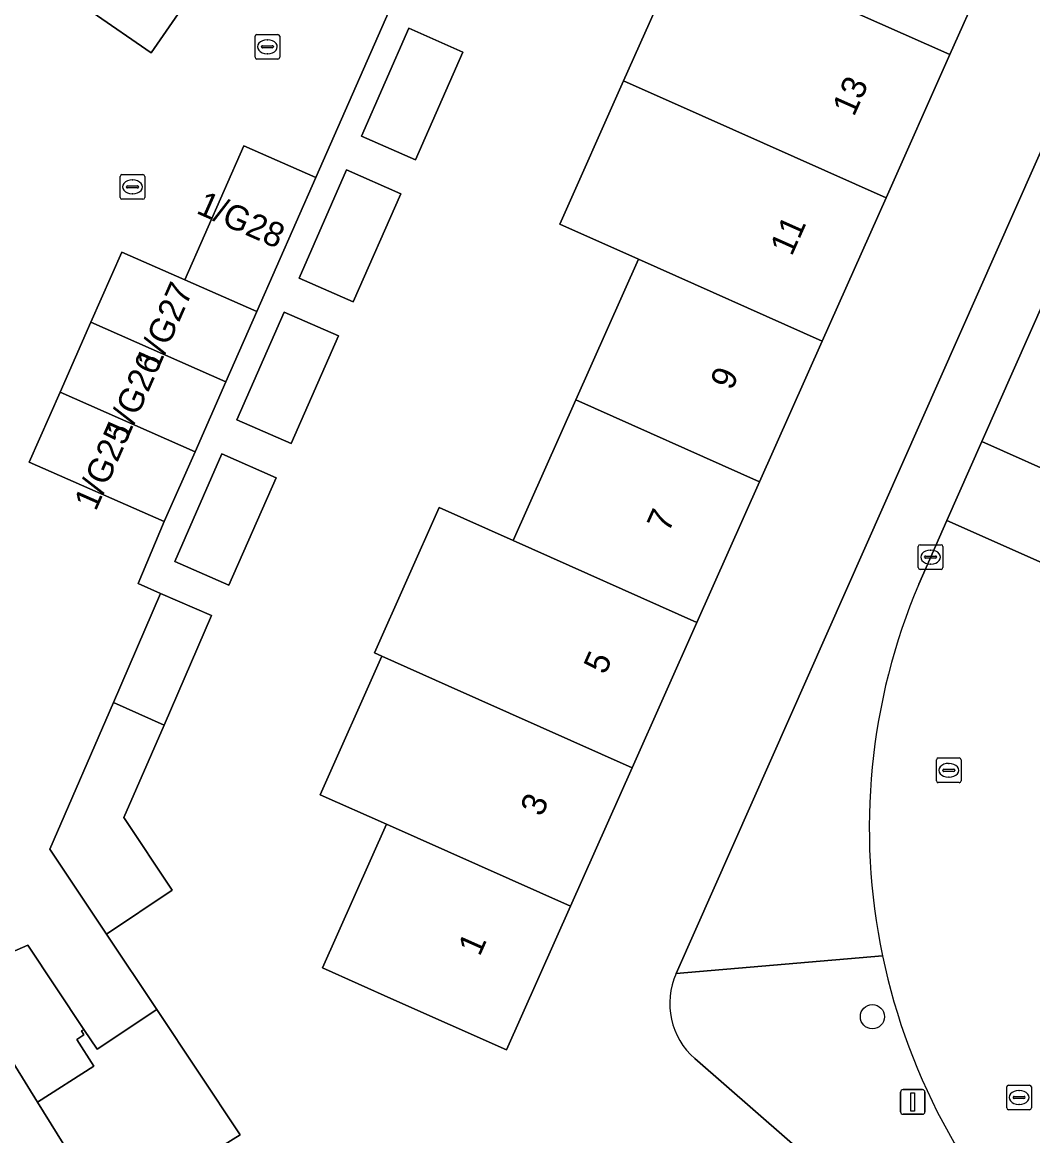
# Model space of a CAD drawing. Extents: x 160023 to 161302, y 384750 to 385707.
# Drawn here: x 160109.01 to 160149.97, y 385265.36 to 385310.49 of the extents above; entities that cross this region are included whole.
import ezdxf

# ---------------------------------------------------------------- set-up
doc = ezdxf.new("R2010")
doc.units = 0
for name, color, linetype in [('IMGEO_Boom', 7, 'Continuous'), ('IMGEO_Erf', 7, 'Continuous'), ('IMGEO_Kolk', 7, 'Continuous'), ('IMGEO_Lichtmast', 7, 'Continuous'), ('IMGEO_Pand', 7, 'Continuous'), ('IMGEO_Pand_nummerreeks', 7, 'Continuous'), ('IMGEO_Rijbaan_lokaal_gesloten', 7, 'Continuous'), ('IMGEO_Rijbaan_lokaal_open', 7, 'Continuous'), ('IMGEO_Rioolput', 7, 'Continuous'), ('IMGEO_Voetpad_open', 7, 'Continuous')]:
    doc.layers.add(name, color=color, linetype=linetype)

msp = doc.modelspace()

# ---------------------------------------------------------------- linework, layer by layer
at = {"layer": 'IMGEO_Boom'}
msp.add_circle((160143.471, 385270.189), 0.489, dxfattribs=at)
at = {"layer": 'IMGEO_Erf'}
for points in [[(160152.014, 385315.353), (160133.213, 385328.221), (160132.92, 385328.421), (160128.791, 385322.11), (160120.909, 385304.204), (160118.514, 385298.764), (160117.264, 385295.926), (160116.015, 385293.089), (160114.766, 385290.253), (160113.701, 385287.743), (160114.618, 385287.345), (160116.68, 385286.451), (160114.754, 385282.009), (160113.13, 385278.262), (160115.091, 385275.318), (160112.419, 385273.539), (160114.46, 385270.474), (160117.839, 385265.396), (160112.507, 385262.087), (160109.628, 385266.727), (160106.437, 385271.869)], [(160149.173, 385314.924), (160146.613, 385309.181), (160144.026, 385303.376), (160141.44, 385297.574), (160138.898, 385291.872), (160136.356, 385286.17), (160133.729, 385280.275), (160131.229, 385274.667), (160128.633, 385268.842), (160124.068, 385270.877), (160121.179, 385272.164), (160123.775, 385277.989), (160121.086, 385279.187), (160123.585, 385284.796), (160123.281, 385284.931), (160125.909, 385290.827), (160128.903, 385289.492), (160131.444, 385295.193), (160133.986, 385300.896), (160130.8, 385302.316), (160133.385, 385308.118), (160135.973, 385313.924)], [(160135.513, 385271.933), (160153.09, 385311.574)], [(160157.452, 385250), (160136.269, 385268.493)]]:
    msp.add_lwpolyline(points, dxfattribs=at)
for points in [[(160124.672, 385310.248), (160126.87, 385309.284), (160124.953, 385304.916), (160122.755, 385305.88)], [(160120.227, 385300.121), (160122.152, 385304.507), (160124.35, 385303.543), (160122.425, 385299.157)], [(160119.624, 385298.747), (160121.822, 385297.783), (160119.904, 385293.416), (160117.706, 385294.38)], [(160115.186, 385288.638), (160117.099, 385292.997), (160119.297, 385292.033), (160117.384, 385287.674)]]:
    msp.add_lwpolyline(points, close=True, dxfattribs=at)
msp.add_arc((160138.227, 385270.726), 2.97, 156.0273, 228.7621, dxfattribs=at)
at = {"layer": 'IMGEO_Kolk'}
for p, q in [((160118.445, 385309.073), (160118.445, 385309.925)), ((160118.52, 385309.999), (160119.372, 385309.999)), ((160119.446, 385309.925), (160119.446, 385309.073)), ((160118.704, 385309.493), (160118.704, 385309.505)), ((160119.142, 385309.456), (160118.744, 385309.456)), ((160118.747, 385309.542), (160119.145, 385309.542)), ((160118.933, 385309.779), (160118.958, 385309.779)), ((160119.188, 385309.505), (160119.188, 385309.493)), ((160119.372, 385308.999), (160118.52, 385308.999)), ((160118.956, 385309.219), (160118.931, 385309.219)), ((160145.33, 385288.389), (160145.33, 385289.241)), ((160145.405, 385289.315), (160146.257, 385289.315)), ((160146.331, 385289.241), (160146.331, 385288.389)), ((160145.589, 385288.809), (160145.589, 385288.821)), ((160146.027, 385288.772), (160145.629, 385288.772)), ((160145.632, 385288.858), (160146.03, 385288.858)), ((160145.818, 385289.095), (160145.843, 385289.095)), ((160146.073, 385288.821), (160146.073, 385288.809)), ((160146.257, 385288.315), (160145.405, 385288.315)), ((160145.841, 385288.535), (160145.816, 385288.535))]:
    msp.add_line(p, q, dxfattribs=at)
for points in [[(160118.445, 385309.073), (160118.445, 385309.925)], [(160118.52, 385309.999), (160119.372, 385309.999)], [(160119.446, 385309.925), (160119.446, 385309.073)], [(160119.372, 385308.999), (160118.52, 385308.999)], [(160145.33, 385288.389), (160145.33, 385289.241)], [(160145.405, 385289.315), (160146.257, 385289.315)], [(160146.331, 385289.241), (160146.331, 385288.389)], [(160146.257, 385288.315), (160145.405, 385288.315)]]:
    msp.add_lwpolyline(points, dxfattribs=at)
for centre, radius, start, end in [((160118.522, 385309.923), 0.0765, 91.552, 178.448), ((160118.522, 385309.923), 0.0765, 91.552, 178.448), ((160119.37, 385309.923), 0.0765, 1.552, 88.448), ((160119.37, 385309.923), 0.0765, 1.552, 88.448), ((160118.744, 385309.502), 0.0403, 85.8775, 175.7526), ((160118.741, 385309.492), 0.0366, 178.938, 274.7102), ((160119.145, 385309.499), 0.043, 264.8664, 352.4533), ((160119.149, 385309.504), 0.0386, 1.7309, 96.639), ((160118.522, 385309.075), 0.0765, 181.552, 268.448), ((160118.522, 385309.075), 0.0765, 181.552, 268.448), ((160119.37, 385309.075), 0.0765, 271.552, 358.448), ((160119.37, 385309.075), 0.0765, 271.552, 358.448), ((160145.407, 385289.239), 0.0765, 91.552, 178.448), ((160145.407, 385289.239), 0.0765, 91.552, 178.448), ((160146.255, 385289.239), 0.0765, 1.552, 88.448), ((160146.255, 385289.239), 0.0765, 1.552, 88.448), ((160145.629, 385288.818), 0.0403, 85.8775, 175.7526), ((160145.626, 385288.808), 0.0366, 178.938, 274.7102), ((160146.03, 385288.815), 0.043, 264.8664, 352.4533), ((160146.034, 385288.82), 0.0386, 1.7309, 96.639), ((160145.407, 385288.391), 0.0765, 181.552, 268.448), ((160145.407, 385288.391), 0.0765, 181.552, 268.448), ((160146.255, 385288.391), 0.0765, 271.552, 358.448), ((160146.255, 385288.391), 0.0765, 271.552, 358.448)]:
    msp.add_arc(centre, radius, start, end, dxfattribs=at)
for centre, major_axis, ratio, start_param, end_param in [((160118.932, 385309.499), (-0.387, 0.002), 0.722429, 4.712389, 7.853982), ((160118.957, 385309.499), (-0.39, 0.002), 0.717154, 1.570796, 4.712389), ((160145.817, 385288.815), (-0.387, 0.002), 0.722429, 4.712389, 7.853982), ((160145.842, 385288.815), (-0.39, 0.002), 0.717154, 1.570796, 4.712389)]:
    msp.add_ellipse(centre, major_axis=major_axis, ratio=ratio, start_param=start_param, end_param=end_param, dxfattribs=at)
at = {"layer": 'IMGEO_Lichtmast'}
for p, q in [((160144.612, 385266.333), (160144.612, 385267.133)), ((160144.612, 385267.133), (160144.612, 385266.333)), ((160144.712, 385267.233), (160145.502, 385267.233)), ((160145.502, 385267.233), (160144.712, 385267.233)), ((160145.602, 385267.133), (160145.602, 385266.333)), ((160145.602, 385266.333), (160145.602, 385267.133)), ((160145.502, 385266.233), (160144.712, 385266.233)), ((160144.712, 385266.233), (160145.502, 385266.233))]:
    msp.add_line(p, q, dxfattribs=at)
msp.add_lwpolyline([(160145.032, 385267.108), (160145.182, 385267.108), (160145.182, 385266.358), (160145.032, 385266.358), (160145.032, 385267.108)], dxfattribs=at)
for centre, start, end in [((160144.712, 385267.133), 90, 180), ((160144.712, 385267.133), 90, 180), ((160145.502, 385267.133), 0, 90), ((160145.502, 385267.133), 360, 90), ((160144.712, 385266.333), 180, 270), ((160144.712, 385266.333), 180, 270), ((160145.502, 385266.333), 270, 0), ((160145.502, 385266.333), 270, 0)]:
    msp.add_arc(centre, 0.1, start, end, dxfattribs=at)
at = {"layer": 'IMGEO_Pand'}
for points in [[(160139.16, 385312.503), (160146.613, 385309.181), (160149.173, 385314.924), (160141.719, 385318.246), (160139.685, 385313.681)], [(160117.632, 385314.182), (160117.368, 385314.364), (160115.242, 385315.83), (160111.84, 385310.899), (160114.231, 385309.25)], [(160146.613, 385309.181), (160139.16, 385312.503), (160135.973, 385313.924), (160133.385, 385308.118), (160136.572, 385306.698), (160144.026, 385303.376)], [(160126.87, 385309.284), (160124.672, 385310.248), (160122.755, 385305.88), (160124.953, 385304.916)], [(160144.026, 385303.376), (160136.572, 385306.698), (160133.385, 385308.118), (160130.8, 385302.316), (160133.986, 385300.896), (160141.44, 385297.574)], [(160120.909, 385304.204), (160117.99, 385305.489), (160115.595, 385300.049), (160118.514, 385298.764)], [(160124.35, 385303.543), (160122.152, 385304.507), (160120.227, 385300.121), (160122.425, 385299.157)], [(160117.264, 385295.926), (160118.514, 385298.764), (160115.595, 385300.049), (160113.039, 385301.174), (160111.79, 385298.337)], [(160141.44, 385297.574), (160133.986, 385300.896), (160131.444, 385295.193), (160138.898, 385291.872)], [(160121.822, 385297.783), (160119.624, 385298.747), (160117.706, 385294.38), (160119.904, 385293.416)], [(160116.015, 385293.089), (160117.264, 385295.926), (160111.79, 385298.337), (160110.54, 385295.5)], [(160109.291, 385292.663), (160114.766, 385290.253), (160116.015, 385293.089), (160110.54, 385295.5)], [(160138.898, 385291.872), (160131.444, 385295.193), (160128.903, 385289.492), (160136.356, 385286.17)], [(160119.297, 385292.033), (160117.099, 385292.997), (160115.186, 385288.638), (160117.384, 385287.674)], [(160136.356, 385286.17), (160128.903, 385289.492), (160125.909, 385290.827), (160123.281, 385284.931), (160123.585, 385284.796), (160126.275, 385283.597), (160133.729, 385280.275)], [(160112.702, 385282.924), (160114.754, 385282.009), (160116.68, 385286.451), (160114.618, 385287.345)], [(160133.729, 385280.275), (160126.275, 385283.597), (160123.585, 385284.796), (160121.086, 385279.187), (160123.775, 385277.989), (160131.229, 385274.667)], [(160110.126, 385276.983), (160112.419, 385273.539), (160115.091, 385275.318), (160113.13, 385278.262), (160114.754, 385282.009), (160112.702, 385282.924)], [(160128.633, 385268.842), (160131.229, 385274.667), (160123.775, 385277.989), (160121.179, 385272.164), (160124.068, 385270.877)], [(160106.437, 385271.869), (160109.628, 385266.727), (160111.909, 385268.179), (160111.219, 385269.263), (160111.51, 385269.448), (160111.406, 385269.611), (160111.508, 385269.676), (160109.24, 385273.084)], [(160114.46, 385270.474), (160112.047, 385268.867), (160111.508, 385269.676), (160111.406, 385269.611), (160111.51, 385269.448), (160111.219, 385269.263), (160111.909, 385268.179), (160109.628, 385266.727), (160112.507, 385262.087), (160117.839, 385265.396)]]:
    msp.add_lwpolyline(points, close=True, dxfattribs=at)
at = {"layer": 'IMGEO_Rijbaan_lokaal_gesloten'}
for points in [[(160161.865, 385325.106), (160155.004, 385309.501), (160147.908, 385293.496), (160155.175, 385290.263), (160155.452, 385290.886), (160156.947, 385294.248), (160182.332, 385351.312), (160183.877, 385354.785), (160186.831, 385361.426), (160179.518, 385364.667), (160162.369, 385325.971)], [(160152.606, 385284.405), (160153.045, 385285.475), (160153.752, 385287.065), (160146.489, 385290.296), (160145.349, 385287.724)]]:
    msp.add_lwpolyline(points, dxfattribs=at)
for centre, radius, start, end in [((160168.71, 385277.841), 25.366, 157.0679, 191.7963), ((160168.728, 385277.843), 25.384, 191.7936, 226.4224)]:
    msp.add_arc(centre, radius, start, end, dxfattribs=at)
at = {"layer": 'IMGEO_Rijbaan_lokaal_open'}
for points in [[(160106.437, 385271.869), (160109.24, 385273.084), (160111.508, 385269.676), (160112.047, 385268.867), (160114.46, 385270.474), (160112.419, 385273.539), (160110.126, 385276.983), (160112.702, 385282.924), (160114.618, 385287.345), (160113.701, 385287.743), (160114.766, 385290.253), (160109.291, 385292.663), (160110.54, 385295.5), (160111.79, 385298.337), (160113.039, 385301.174), (160115.595, 385300.049), (160117.99, 385305.489), (160120.909, 385304.204), (160128.791, 385322.11)], [(160117.632, 385314.182), (160114.231, 385309.25), (160111.84, 385310.899)]]:
    msp.add_lwpolyline(points, dxfattribs=at)
msp.add_lwpolyline([(160147.908, 385293.496), (160146.489, 385290.296), (160153.752, 385287.065), (160155.175, 385290.263)], close=True, dxfattribs=at)
at = {"layer": 'IMGEO_Rioolput'}
for p, q in [((160112.975, 385303.395), (160112.975, 385304.247)), ((160113.05, 385304.321), (160113.902, 385304.321)), ((160113.463, 385304.101), (160113.488, 385304.101)), ((160113.976, 385304.247), (160113.976, 385303.395)), ((160113.234, 385303.815), (160113.234, 385303.827)), ((160113.672, 385303.778), (160113.274, 385303.778)), ((160113.277, 385303.864), (160113.675, 385303.864)), ((160113.718, 385303.827), (160113.718, 385303.815)), ((160113.902, 385303.321), (160113.05, 385303.321)), ((160113.486, 385303.541), (160113.461, 385303.541)), ((160146.067, 385279.748), (160146.067, 385280.6)), ((160146.142, 385280.674), (160146.994, 385280.674)), ((160147.068, 385280.6), (160147.068, 385279.748)), ((160146.326, 385280.168), (160146.326, 385280.18)), ((160146.764, 385280.131), (160146.366, 385280.131)), ((160146.369, 385280.217), (160146.767, 385280.217)), ((160146.555, 385280.454), (160146.58, 385280.454)), ((160146.81, 385280.18), (160146.81, 385280.168)), ((160146.994, 385279.674), (160146.142, 385279.674)), ((160146.578, 385279.894), (160146.553, 385279.894)), ((160148.917, 385266.488), (160148.917, 385267.34)), ((160148.992, 385267.414), (160149.844, 385267.414)), ((160149.405, 385267.194), (160149.43, 385267.194)), ((160149.918, 385267.34), (160149.918, 385266.488)), ((160149.176, 385266.908), (160149.176, 385266.92)), ((160149.614, 385266.871), (160149.216, 385266.871)), ((160149.219, 385266.957), (160149.617, 385266.957)), ((160149.428, 385266.634), (160149.403, 385266.634)), ((160149.66, 385266.92), (160149.66, 385266.908)), ((160149.844, 385266.414), (160148.992, 385266.414))]:
    msp.add_line(p, q, dxfattribs=at)
for points in [[(160112.975, 385303.395), (160112.975, 385304.247)], [(160113.05, 385304.321), (160113.902, 385304.321)], [(160113.976, 385304.247), (160113.976, 385303.395)], [(160113.902, 385303.321), (160113.05, 385303.321)], [(160146.067, 385279.748), (160146.067, 385280.6)], [(160146.142, 385280.674), (160146.994, 385280.674)], [(160147.068, 385280.6), (160147.068, 385279.748)], [(160146.994, 385279.674), (160146.142, 385279.674)], [(160148.917, 385266.488), (160148.917, 385267.34)], [(160148.992, 385267.414), (160149.844, 385267.414)], [(160149.918, 385267.34), (160149.918, 385266.488)], [(160149.844, 385266.414), (160148.992, 385266.414)]]:
    msp.add_lwpolyline(points, dxfattribs=at)
for centre, radius, start, end in [((160113.052, 385304.245), 0.0765, 91.552, 178.448), ((160113.052, 385304.245), 0.0765, 91.552, 178.448), ((160113.9, 385304.245), 0.0765, 1.552, 88.448), ((160113.9, 385304.245), 0.0765, 1.552, 88.448), ((160113.274, 385303.824), 0.0403, 85.8775, 175.7526), ((160113.271, 385303.814), 0.0366, 178.938, 274.7102), ((160113.675, 385303.821), 0.043, 264.8664, 352.4533), ((160113.679, 385303.826), 0.0386, 1.7309, 96.639), ((160113.052, 385303.397), 0.0765, 181.552, 268.448), ((160113.052, 385303.397), 0.0765, 181.552, 268.448), ((160113.9, 385303.397), 0.0765, 271.552, 358.448), ((160113.9, 385303.397), 0.0765, 271.552, 358.448), ((160146.144, 385280.598), 0.0765, 91.552, 178.448), ((160146.144, 385280.598), 0.0765, 91.552, 178.448), ((160146.992, 385280.598), 0.0765, 1.552, 88.448), ((160146.992, 385280.598), 0.0765, 1.552, 88.448), ((160146.366, 385280.177), 0.0403, 85.8775, 175.7526), ((160146.363, 385280.167), 0.0366, 178.938, 274.7102), ((160146.767, 385280.174), 0.043, 264.8664, 352.4533), ((160146.771, 385280.179), 0.0386, 1.7309, 96.639), ((160146.144, 385279.75), 0.0765, 181.552, 268.448), ((160146.144, 385279.75), 0.0765, 181.552, 268.448), ((160146.992, 385279.75), 0.0765, 271.552, 358.448), ((160146.992, 385279.75), 0.0765, 271.552, 358.448), ((160148.994, 385267.338), 0.0765, 91.552, 178.448), ((160148.994, 385267.338), 0.0765, 91.552, 178.448), ((160149.842, 385267.338), 0.0765, 1.552, 88.448), ((160149.842, 385267.338), 0.0765, 1.552, 88.448), ((160149.216, 385266.917), 0.0403, 85.8775, 175.7526), ((160149.213, 385266.907), 0.0366, 178.938, 274.7102), ((160149.617, 385266.914), 0.043, 264.8664, 352.4533), ((160149.621, 385266.919), 0.0386, 1.7309, 96.639), ((160148.994, 385266.49), 0.0765, 181.552, 268.448), ((160148.994, 385266.49), 0.0765, 181.552, 268.448), ((160149.842, 385266.49), 0.0765, 271.552, 358.448), ((160149.842, 385266.49), 0.0765, 271.552, 358.448)]:
    msp.add_arc(centre, radius, start, end, dxfattribs=at)
for centre, major_axis, ratio, start_param, end_param in [((160113.462, 385303.821), (-0.387, 0.002), 0.722429, 4.712389, 7.853982), ((160113.487, 385303.821), (-0.39, 0.002), 0.717154, 1.570796, 4.712389), ((160146.554, 385280.174), (-0.387, 0.002), 0.722429, 4.712389, 7.853982), ((160146.579, 385280.174), (-0.39, 0.002), 0.717154, 1.570796, 4.712389), ((160149.404, 385266.914), (-0.387, 0.002), 0.722429, 4.712389, 7.853982), ((160149.429, 385266.914), (-0.39, 0.002), 0.717154, 1.570796, 4.712389)]:
    msp.add_ellipse(centre, major_axis=major_axis, ratio=ratio, start_param=start_param, end_param=end_param, dxfattribs=at)
at = {"layer": 'IMGEO_Voetpad_open'}
for points in [[(160153.09, 385311.574), (160135.513, 385271.933), (160143.88, 385272.655)], [(160145.349, 385287.724), (160146.489, 385290.296), (160147.908, 385293.496), (160155.004, 385309.501)], [(160143.88, 385272.655), (160135.513, 385271.933)], [(160136.269, 385268.493), (160157.452, 385250), (160189.22, 385222.221), (160189.897, 385221.607), (160192.368, 385219.549), (160192.997, 385220.266), (160193.416, 385220.739), (160193.018, 385221.086), (160193.214, 385221.318), (160192.998, 385221.497), (160193.713, 385222.293), (160191.374, 385224.407), (160173.333, 385240.195)]]:
    msp.add_lwpolyline(points, dxfattribs=at)
for centre, radius, start, end in [((160168.71, 385277.841), 25.366, 157.0679, 191.7963), ((160168.728, 385277.843), 25.384, 191.7936, 226.4224), ((160138.227, 385270.726), 2.97, 156.0273, 228.7621)]:
    msp.add_arc(centre, radius, start, end, dxfattribs=at)

# ---------------------------------------------------------------- texts
at = {"layer": 'IMGEO_Pand_nummerreeks'}
for s, rotation, p in [('13', 65.9761, (160142.721, 385306.638)), ('1/G28', 336.24, (160116.019, 385302.773)), ('11', 65.9761, (160140.199, 385300.982)), ('1/G27', 66.2327, (160114.486, 385296.322)), ('1/G26', 66.2327, (160113.237, 385293.485)), ('9', 65.9762, (160137.773, 385295.538)), ('1/G25', 66.2327, (160111.988, 385290.648)), ('7', 65.9762, (160135.205, 385289.778)), ('5', 65.9761, (160132.638, 385284.017)), ('3', 65.9761, (160130.07, 385278.257)), ('1', 65.9762, (160127.55, 385272.601))]:
    msp.add_text(s, height=1, rotation=rotation, dxfattribs=at).set_placement(p)

doc.saveas('drawing.dxf')
